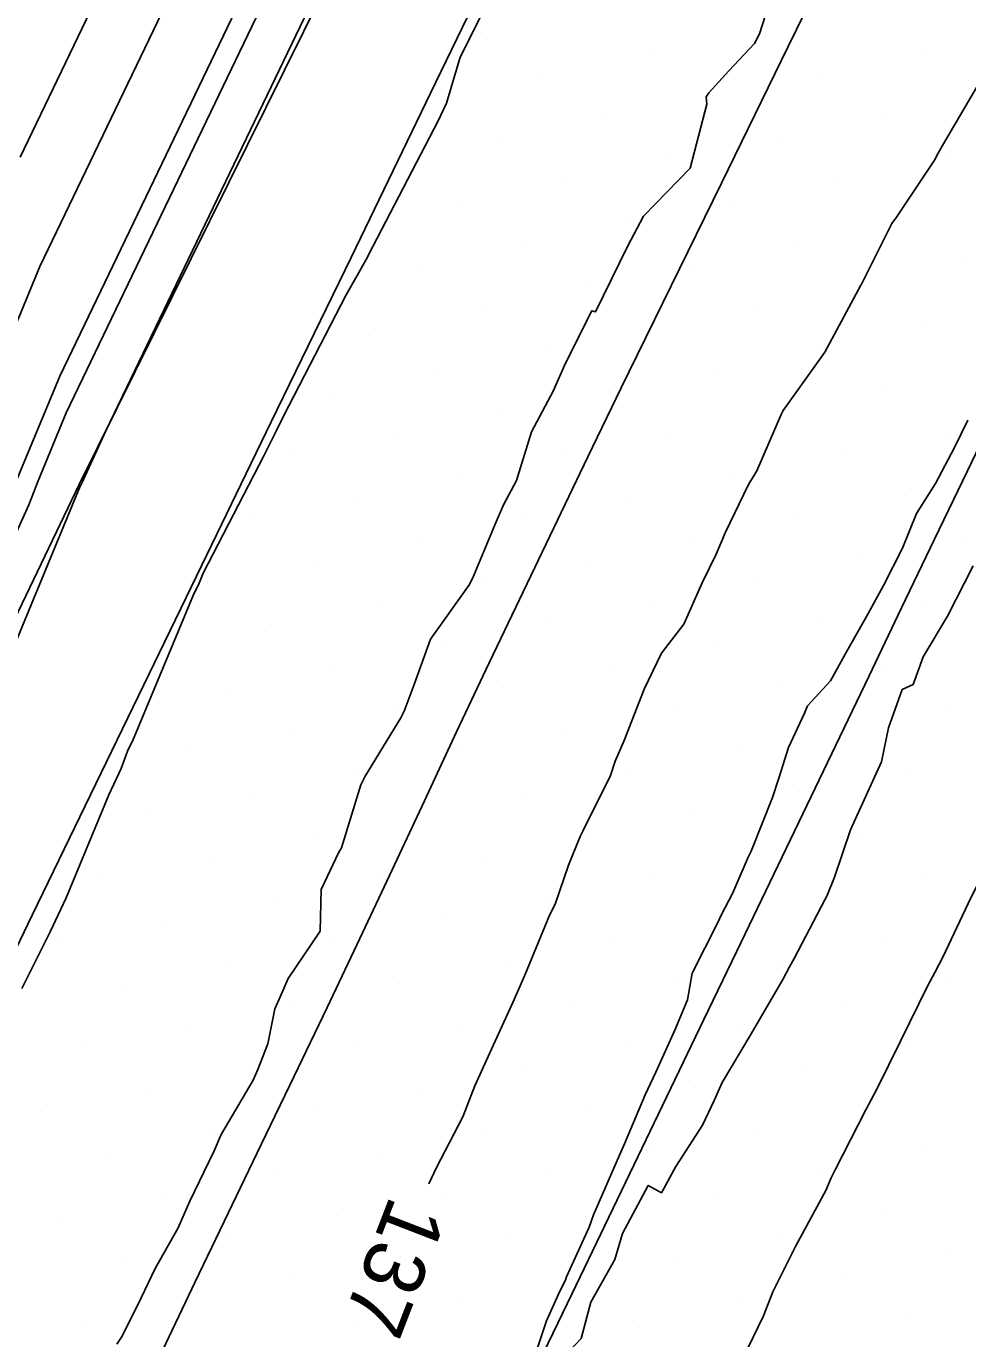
# Model space of a CAD drawing. Extents: x 2354170 to 2357230, y 866100 to 868290.
# Drawn here: x 2355338.78 to 2355369.7, y 866322.66 to 866365.76 of the extents above; entities that cross this region are included whole.
import ezdxf

# ---------------------------------------------------------------- set-up
doc = ezdxf.new("R2010")
doc.units = 0
for name, color, linetype in [('Default', 7, 'Continuous'), ('DTM Contours Minor', 7, 'Continuous'), ('DTM Contours Minor Text', 7, 'Continuous'), ('Exist DTM Breakline', 7, 'Continuous'), ('Exist DTM Scan Elevation Point', 7, 'Continuous'), ('Exist Roads EOP', 7, 'Continuous'), ('PH Exist DTM Breakline', 7, 'Continuous')]:
    doc.layers.add(name, color=color, linetype=linetype)

msp = doc.modelspace()

# ---------------------------------------------------------------- linework, layer by layer
at = {"layer": 'Default'}
for points in [[(2355338.581, 866361.464), (2355346.158, 866377.236), (2355348.253, 866382.363), (2355355.841, 866398.182), (2355361.699, 866409.275), (2355362.409, 866410.731), (2355365.108, 866415.841), (2355372.851, 866431.732), (2355378.145, 866442.741), (2355385.959, 866458.773), (2355388.661, 866464.392), (2355395.902, 866480.443), (2355401.46, 866491.207), (2355409.048, 866507.992), (2355412.835, 866515.394), (2355418.746, 866527.817), (2355423.299, 866538.266), (2355427.298, 866545.329), (2355434.727, 866560.935), (2355434.862, 866562.135), (2355435.305, 866562.815), (2355438.356, 866569.213), (2355437.818, 866569.868), (2355444.332, 866579.962)], [(2355405.194, 866486.036), (2355393.232, 866459.522), (2355393.159, 866459.369), (2355380.287, 866432.959), (2355379.961, 866432.28), (2355367.272, 866406.241), (2355367.019, 866405.761), (2355365.854, 866403.37), (2355365.287, 866402.297), (2355352.753, 866376.167), (2355352.653, 866375.923), (2355341.387, 866352.472), (2355340.659, 866350.872), (2355340.623, 866350.802), (2355340.589, 866350.736), (2355340.557, 866350.674), (2355340.528, 866350.607), (2355340.495, 866350.531), (2355331.001, 866327.562)], [(2355336.417, 866351.091), (2355339.228, 866357.866), (2355348.323, 866376.799), (2355349.753, 866380.298), (2355358.989, 866399.554), (2355363.084, 866407.307), (2355363.946, 866409.074), (2355365.829, 866412.641), (2355375.221, 866431.914), (2355378.859, 866439.481), (2355388.359, 866458.972), (2355390.184, 866462.769)], [(2355370.996, 866418.563), (2355366.551, 866409.441), (2355365.482, 866407.418), (2355364.469, 866405.339), (2355362.138, 866400.926), (2355351.253, 866378.232), (2355350.488, 866376.361), (2355339.875, 866354.269), (2355338.477, 866350.901), (2355338.018, 866349.707), (2355328.291, 866328.165)], [(2355354.03, 866366.734), (2355353.032, 866364.747), (2355352.578, 866363.234), (2355352.302, 866362.654), (2355350.164, 866358.533), (2355349.938, 866358.106), (2355349.648, 866357.575), (2355349.287, 866356.945), (2355347.231, 866352.957), (2355346.991, 866352.491), (2355346.578, 866351.649), (2355344.582, 866347.797), (2355344.436, 866347.417), (2355344.29, 866347.146), (2355342.289, 866342.339), (2355342.102, 866341.96), (2355341.889, 866341.39), (2355341.492, 866340.518), (2355340.092, 866337.142), (2355339.561, 866336.02), (2355338.626, 866334.158)], [(2355363.044, 866366.094), (2355362.859, 866365.507), (2355362.702, 866365.189), (2355361.855, 866364.297), (2355361.192, 866363.576), (2355361.11, 866363.447), (2355361.132, 866363.204), (2355360.587, 866361.095), (2355359.047, 866359.524), (2355358.526, 866358.528), (2355357.47, 866356.378), (2355357.35, 866356.418), (2355356.489, 866354.697), (2355356.083, 866353.777), (2355355.374, 866352.437), (2355354.876, 866350.845), (2355354.453, 866350.049), (2355354.18, 866349.408), (2355353.463, 866347.706), (2355353.335, 866347.432), (2355352.058, 866345.638), (2355351.522, 866344.149), (2355351.188, 866343.269), (2355351.078, 866343.045), (2355349.904, 866341.14), (2355349.765, 866340.849), (2355349.129, 866338.787), (2355349.039, 866338.642), (2355348.458, 866337.418), (2355348.433, 866336.046), (2355347.383, 866334.49), (2355347.132, 866333.909), (2355346.937, 866333.5), (2355346.713, 866332.348), (2355346.379, 866331.506), (2355346.228, 866331.156), (2355345.176, 866329.363), (2355344.944, 866328.827), (2355344.143, 866327.158), (2355343.761, 866326.307), (2355343.013, 866324.965), (2355342.556, 866324.006), (2355341.932, 866322.746), (2355341.749, 866322.482)], [(2355369.705, 866352.823), (2355369.265, 866351.931), (2355368.643, 866350.749), (2355368.018, 866349.756), (2355367.561, 866348.622), (2355366.932, 866347.392), (2355366.414, 866346.455), (2355365.714, 866345.215), (2355365.192, 866344.27), (2355364.436, 866343.444), (2355364.334, 866343.203), (2355363.809, 866342.08), (2355363.501, 866341.065), (2355363.29, 866340.439), (2355362.587, 866338.672), (2355362.489, 866338.471), (2355361.981, 866337.302), (2355361.602, 866336.574), (2355361.493, 866336.333), (2355360.647, 866334.666), (2355360.499, 866333.795), (2355360.081, 866332.795), (2355359.456, 866331.418), (2355359.106, 866330.669), (2355358.432, 866329.06), (2355358.182, 866328.514), (2355357.403, 866326.728), (2355357.262, 866326.325), (2355356.525, 866324.697), (2355356.497, 866324.623), (2355356.263, 866324.128), (2355355.867, 866323.244), (2355355.484, 866322.104)], [(2355365.075, 866337.194), (2355365.322, 866337.821), (2355365.85, 866339.376), (2355366.07, 866339.857), (2355366.873, 866341.604), (2355367.098, 866342.724), (2355367.552, 866343.978), (2355367.904, 866344.147), (2355368.234, 866345.054), (2355369.04, 866346.393), (2355369.879, 866348.045)], [(2355354.482, 866316.59), (2355354.686, 866316.921), (2355355.457, 866318.379), (2355355.036, 866319.432), (2355355.799, 866320.245), (2355356.078, 866321.685), (2355357, 866322.673), (2355357.32, 866323.859), (2355358.106, 866325.266), (2355358.356, 866326.122), (2355359.208, 866327.697), (2355359.64, 866327.453), (2355360.113, 866328.319), (2355360.992, 866329.674), (2355361.373, 866330.483), (2355361.633, 866331.081), (2355362.586, 866332.678), (2355363.626, 866334.459), (2355363.832, 866334.851), (2355364.011, 866335.173), (2355365.007, 866337.071), (2355365.075, 866337.194)]]:
    msp.add_lwpolyline(points, dxfattribs=at)
at = {"layer": 'DTM Contours Minor'}
for points in [[(2355407.018, 866492.981), (2355404.637, 866487.713), (2355403.129, 866484.793), (2355392.216, 866460.604), (2355391.559, 866459.237), (2355379.811, 866435.133), (2355378.381, 866432.158), (2355366.791, 866408.374), (2355365.995, 866406.866), (2355364.93, 866404.683), (2355363.188, 866401.383), (2355351.753, 866377.544), (2355351.21, 866376.215), (2355340.091, 866353.07), (2355339.164, 866350.837), (2355338.86, 866350.045), (2355327.207, 866324.238), (2355326.871, 866323.38), (2355321.752, 866312.104)], [(2355369.985, 866363.754), (2355368.874, 866361.839), (2355368.726, 866361.589), (2355368.607, 866361.366), (2355367.358, 866359.496), (2355367.211, 866359.278), (2355366.196, 866357.268), (2355366.19, 866357.256), (2355365.003, 866355.06), (2355363.642, 866353.139), (2355363.573, 866353.008), (2355362.774, 866351.158), (2355362.505, 866350.717), (2355361.747, 866349.145), (2355361.439, 866348.425), (2355360.973, 866347.487), (2355360.375, 866346.131), (2355359.64, 866345.172), (2355359.075, 866343.993), (2355358.42, 866342.305), (2355358.12, 866341.628), (2355357.966, 866341.158), (2355357.057, 866339.333), (2355356.967, 866339.151), (2355356.586, 866338.209), (2355356.152, 866336.935), (2355355.975, 866336.594), (2355355.157, 866334.595), (2355354.76, 866333.701), (2355354.112, 866332.289), (2355353.513, 866330.968), (2355353.114, 866329.952), (2355352.255, 866328.283), (2355351.999, 866327.746)], [(2355362.483, 866322.356), (2355362.991, 866323.417), (2355363.294, 866324.203), (2355364.054, 866325.711), (2355365.037, 866327.531), (2355365.216, 866327.94), (2355365.356, 866328.231), (2355366.356, 866330.183), (2355366.726, 866330.882), (2355367.489, 866332.432), (2355368.39, 866334.261), (2355368.615, 866334.684), (2355368.888, 866335.194), (2355369.718, 866336.952), (2355370.154, 866337.836), (2355370.767, 866339.256), (2355371.22, 866340.249), (2355371.611, 866341.056)]]:
    msp.add_lwpolyline(points, dxfattribs=at)
at = {"layer": 'Exist DTM Breakline'}
for points in [[(2355337.855, 866310.998), (2355338.937, 866313.252), (2355340.018, 866315.506), (2355341.098, 866317.761), (2355342.176, 866320.017), (2355343.253, 866322.273), (2355344.33, 866324.529), (2355345.41, 866326.783), (2355346.494, 866329.036), (2355347.577, 866331.289), (2355348.661, 866333.542), (2355349.736, 866335.799), (2355350.794, 866338.064), (2355351.852, 866340.329), (2355352.91, 866342.594), (2355353.976, 866344.856), (2355357.223, 866351.617), (2355358.309, 866353.868), (2355361.61, 866360.603), (2355362.709, 866362.848), (2355363.804, 866365.096), (2355364.898, 866367.343)], [(2355355.613, 866321.876), (2355356.697, 866324.129), (2355357.781, 866326.382), (2355358.864, 866328.635), (2355359.948, 866330.887), (2355361.032, 866333.14), (2355362.115, 866335.393), (2355363.199, 866337.647), (2355364.281, 866339.9), (2355365.364, 866342.153), (2355366.447, 866344.407), (2355367.53, 866346.66), (2355368.613, 866348.913), (2355369.696, 866351.166), (2355370.778, 866353.42), (2355371.861, 866355.673), (2355372.944, 866357.926), (2355374.027, 866360.18), (2355375.11, 866362.433), (2355376.192, 866364.686), (2355377.275, 866366.94)]]:
    msp.add_lwpolyline(points, dxfattribs=at)
at = {"layer": 'Exist DTM Scan Elevation Point'}
for p, q in [((2355353.687, 866365.544), (2355353.687, 866365.544)), ((2355362.701, 866365.575), (2355362.701, 866365.575)), ((2355359.237, 866364.87), (2355359.237, 866364.87)), ((2355368.25, 866364.902), (2355368.25, 866364.902)), ((2355355.772, 866364.164), (2355355.772, 866364.164)), ((2355364.786, 866364.196), (2355364.786, 866364.196)), ((2355361.322, 866363.49), (2355361.322, 866363.49)), ((2355357.857, 866362.785), (2355357.857, 866362.785)), ((2355366.871, 866362.817), (2355366.871, 866362.817)), ((2355354.393, 866362.079), (2355354.393, 866362.079)), ((2355363.406, 866362.111), (2355363.406, 866362.111)), ((2355359.942, 866361.405), (2355359.942, 866361.405)), ((2355368.956, 866361.437), (2355368.956, 866361.437)), ((2355356.478, 866360.7), (2355356.478, 866360.7)), ((2355365.491, 866360.732), (2355365.491, 866360.732)), ((2355362.027, 866360.026), (2355362.027, 866360.026)), ((2355353.013, 866359.994), (2355353.013, 866359.994)), ((2355358.563, 866359.32), (2355358.563, 866359.32)), ((2355367.576, 866359.352), (2355367.576, 866359.352)), ((2355355.098, 866358.615), (2355355.098, 866358.615)), ((2355364.112, 866358.647), (2355364.112, 866358.647)), ((2355351.634, 866357.909), (2355351.634, 866357.909)), ((2355360.648, 866357.941), (2355360.648, 866357.941)), ((2355369.661, 866357.973), (2355369.661, 866357.973)), ((2355357.183, 866357.235), (2355357.183, 866357.235)), ((2355366.197, 866357.267), (2355366.197, 866357.267)), ((2355362.733, 866356.562), (2355362.733, 866356.562)), ((2355353.719, 866356.53), (2355353.719, 866356.53)), ((2355350.254, 866355.824), (2355350.254, 866355.824)), ((2355368.282, 866355.888), (2355368.282, 866355.888)), ((2355355.804, 866355.15), (2355355.804, 866355.15)), ((2355364.818, 866355.182), (2355364.818, 866355.182)), ((2355352.339, 866354.445), (2355352.339, 866354.445)), ((2355361.353, 866354.477), (2355361.353, 866354.477)), ((2355348.875, 866353.739), (2355348.875, 866353.739)), ((2355357.889, 866353.771), (2355357.889, 866353.771)), ((2355366.903, 866353.803), (2355366.903, 866353.803)), ((2355354.424, 866353.066), (2355354.424, 866353.066)), ((2355363.438, 866353.097), (2355363.438, 866353.097)), ((2355350.96, 866352.36), (2355350.96, 866352.36)), ((2355359.974, 866352.392), (2355359.974, 866352.392)), ((2355368.988, 866352.423), (2355368.988, 866352.423)), ((2355347.496, 866351.654), (2355347.496, 866351.654)), ((2355356.509, 866351.686), (2355356.509, 866351.686)), ((2355365.523, 866351.718), (2355365.523, 866351.718)), ((2355353.045, 866350.981), (2355353.045, 866350.981)), ((2355362.059, 866351.012), (2355362.059, 866351.012)), ((2355349.58, 866350.275), (2355349.58, 866350.275)), ((2355358.594, 866350.307), (2355358.594, 866350.307)), ((2355367.608, 866350.338), (2355367.608, 866350.338)), ((2355346.116, 866349.569), (2355346.116, 866349.569)), ((2355355.13, 866349.601), (2355355.13, 866349.601)), ((2355364.144, 866349.633), (2355364.144, 866349.633)), ((2355351.665, 866348.896), (2355351.665, 866348.896)), ((2355360.679, 866348.927), (2355360.679, 866348.927)), ((2355369.693, 866348.959), (2355369.693, 866348.959)), ((2355348.201, 866348.19), (2355348.201, 866348.19)), ((2355357.215, 866348.222), (2355357.215, 866348.222)), ((2355366.229, 866348.253), (2355366.229, 866348.253)), ((2355353.75, 866347.516), (2355353.75, 866347.516)), ((2355362.764, 866347.548), (2355362.764, 866347.548)), ((2355344.737, 866347.484), (2355344.737, 866347.484)), ((2355350.286, 866346.811), (2355350.286, 866346.811)), ((2355359.3, 866346.842), (2355359.3, 866346.842)), ((2355368.314, 866346.874), (2355368.314, 866346.874)), ((2355346.822, 866346.105), (2355346.822, 866346.105)), ((2355355.835, 866346.137), (2355355.835, 866346.137)), ((2355364.849, 866346.168), (2355364.849, 866346.168)), ((2355352.371, 866345.431), (2355352.371, 866345.431)), ((2355361.385, 866345.463), (2355361.385, 866345.463)), ((2355348.907, 866344.726), (2355348.907, 866344.726)), ((2355357.92, 866344.757), (2355357.92, 866344.757)), ((2355366.934, 866344.789), (2355366.934, 866344.789)), ((2355363.47, 866344.083), (2355363.47, 866344.083)), ((2355345.442, 866344.02), (2355345.442, 866344.02)), ((2355354.456, 866344.052), (2355354.456, 866344.052)), ((2355350.992, 866343.346), (2355350.992, 866343.346)), ((2355360.005, 866343.378), (2355360.005, 866343.378)), ((2355369.019, 866343.409), (2355369.019, 866343.409)), ((2355347.527, 866342.641), (2355347.527, 866342.641)), ((2355356.541, 866342.672), (2355356.541, 866342.672)), ((2355365.555, 866342.704), (2355365.555, 866342.704)), ((2355344.063, 866341.935), (2355344.063, 866341.935)), ((2355353.077, 866341.967), (2355353.077, 866341.967)), ((2355362.09, 866341.998), (2355362.09, 866341.998)), ((2355349.612, 866341.261), (2355349.612, 866341.261)), ((2355358.626, 866341.293), (2355358.626, 866341.293)), ((2355367.64, 866341.325), (2355367.64, 866341.325)), ((2355364.175, 866340.619), (2355364.175, 866340.619)), ((2355346.148, 866340.556), (2355346.148, 866340.556)), ((2355355.162, 866340.587), (2355355.162, 866340.587)), ((2355342.683, 866339.85), (2355342.683, 866339.85)), ((2355360.711, 866339.913), (2355360.711, 866339.913)), ((2355348.233, 866339.176), (2355348.233, 866339.176)), ((2355357.247, 866339.208), (2355357.247, 866339.208)), ((2355366.26, 866339.24), (2355366.26, 866339.24)), ((2355344.768, 866338.471), (2355344.768, 866338.471)), ((2355353.782, 866338.502), (2355353.782, 866338.502)), ((2355362.796, 866338.534), (2355362.796, 866338.534)), ((2355341.304, 866337.765), (2355341.304, 866337.765)), ((2355350.318, 866337.797), (2355350.318, 866337.797)), ((2355359.332, 866337.828), (2355359.332, 866337.828)), ((2355368.345, 866337.86), (2355368.345, 866337.86)), ((2355346.853, 866337.091), (2355346.853, 866337.091)), ((2355355.867, 866337.123), (2355355.867, 866337.123)), ((2355364.881, 866337.155), (2355364.881, 866337.155)), ((2355343.389, 866336.386), (2355343.389, 866336.386)), ((2355352.403, 866336.417), (2355352.403, 866336.417)), ((2355361.417, 866336.449), (2355361.417, 866336.449)), ((2355339.924, 866335.68), (2355339.924, 866335.68)), ((2355348.938, 866335.712), (2355348.938, 866335.712)), ((2355357.952, 866335.743), (2355357.952, 866335.743)), ((2355366.966, 866335.775), (2355366.966, 866335.775)), ((2355354.488, 866335.038), (2355354.488, 866335.038)), ((2355363.502, 866335.07), (2355363.502, 866335.07)), ((2355345.474, 866335.006), (2355345.474, 866335.006)), ((2355342.009, 866334.301), (2355342.009, 866334.301)), ((2355351.023, 866334.332), (2355351.023, 866334.332)), ((2355360.037, 866334.364), (2355360.037, 866334.364)), ((2355369.051, 866334.396), (2355369.051, 866334.396)), ((2355347.559, 866333.627), (2355347.559, 866333.627)), ((2355356.573, 866333.658), (2355356.573, 866333.658)), ((2355365.587, 866333.69), (2355365.587, 866333.69)), ((2355344.094, 866332.921), (2355344.094, 866332.921)), ((2355353.108, 866332.953), (2355353.108, 866332.953)), ((2355362.122, 866332.985), (2355362.122, 866332.985)), ((2355340.63, 866332.216), (2355340.63, 866332.216)), ((2355349.644, 866332.247), (2355349.644, 866332.247)), ((2355358.658, 866332.279), (2355358.658, 866332.279)), ((2355367.672, 866332.311), (2355367.672, 866332.311)), ((2355355.193, 866331.573), (2355355.193, 866331.573)), ((2355364.207, 866331.605), (2355364.207, 866331.605)), ((2355346.179, 866331.542), (2355346.179, 866331.542)), ((2355342.715, 866330.836), (2355342.715, 866330.836)), ((2355351.729, 866330.868), (2355351.729, 866330.868)), ((2355360.743, 866330.9), (2355360.743, 866330.9)), ((2355339.251, 866330.131), (2355339.251, 866330.131)), ((2355348.264, 866330.162), (2355348.264, 866330.162)), ((2355357.278, 866330.194), (2355357.278, 866330.194)), ((2355366.292, 866330.226), (2355366.292, 866330.226)), ((2355344.8, 866329.457), (2355344.8, 866329.457)), ((2355353.814, 866329.488), (2355353.814, 866329.488)), ((2355362.828, 866329.52), (2355362.828, 866329.52)), ((2355341.336, 866328.751), (2355341.336, 866328.751)), ((2355350.349, 866328.783), (2355350.349, 866328.783)), ((2355359.363, 866328.815), (2355359.363, 866328.815)), ((2355368.377, 866328.846), (2355368.377, 866328.846)), ((2355364.913, 866328.141), (2355364.913, 866328.141)), ((2355346.885, 866328.077), (2355346.885, 866328.077)), ((2355355.899, 866328.109), (2355355.899, 866328.109)), ((2355343.421, 866327.372), (2355343.421, 866327.372)), ((2355352.434, 866327.403), (2355352.434, 866327.403)), ((2355361.448, 866327.435), (2355361.448, 866327.435)), ((2355339.956, 866326.666), (2355339.956, 866326.666)), ((2355348.97, 866326.698), (2355348.97, 866326.698)), ((2355366.998, 866326.761), (2355366.998, 866326.761)), ((2355345.506, 866325.992), (2355345.506, 866325.992)), ((2355354.519, 866326.024), (2355354.519, 866326.024)), ((2355363.533, 866326.056), (2355363.533, 866326.056)), ((2355342.041, 866325.287), (2355342.041, 866325.287)), ((2355351.055, 866325.318), (2355351.055, 866325.318)), ((2355360.069, 866325.35), (2355360.069, 866325.35)), ((2355369.083, 866325.382), (2355369.083, 866325.382)), ((2355365.618, 866324.676), (2355365.618, 866324.676)), ((2355347.591, 866324.613), (2355347.591, 866324.613)), ((2355356.604, 866324.645), (2355356.604, 866324.645)), ((2355344.126, 866323.907), (2355344.126, 866323.907)), ((2355353.14, 866323.939), (2355353.14, 866323.939)), ((2355362.154, 866323.971), (2355362.154, 866323.971)), ((2355340.662, 866323.202), (2355340.662, 866323.202)), ((2355349.676, 866323.233), (2355349.676, 866323.233)), ((2355358.689, 866323.265), (2355358.689, 866323.265)), ((2355367.703, 866323.297), (2355367.703, 866323.297))]:
    msp.add_line(p, q, dxfattribs=at)
at = {"layer": 'Exist Roads EOP'}
msp.add_lwpolyline([(2355354.671, 866368.965), (2355352.059, 866363.564), (2355349.444, 866358.164), (2355346.826, 866352.765), (2355344.208, 866347.366), (2355341.591, 866341.967), (2355338.974, 866336.568), (2355336.36, 866331.167)], dxfattribs=at)
at = {"layer": 'PH Exist DTM Breakline'}
msp.add_lwpolyline([(2355493.481, 866667.653), (2355482.335, 866644.759), (2355460.278, 866598.533), (2355441.015, 866560.468), (2355418.38, 866513.657), (2355393.36, 866459.386), (2355366.298, 866402.738), (2355340.515, 866350.712), (2355316.886, 866301.426), (2355305.28, 866277.599)], dxfattribs=at)

# ---------------------------------------------------------------- texts
at = {"layer": 'DTM Contours Minor Text'}
msp.add_text('137', height=2, rotation=248.8726, dxfattribs=at).set_placement((2355350.748, 866327.421))

doc.saveas('drawing.dxf')
